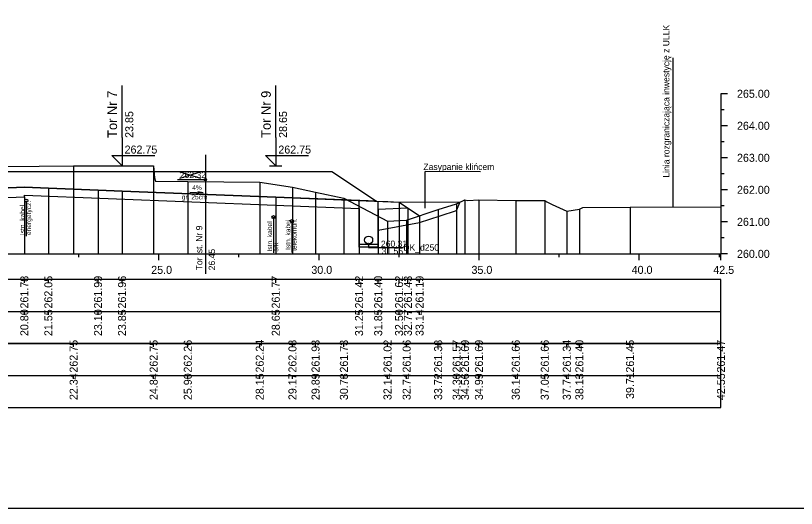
# Model space of a CAD drawing. Extents: x 6516023 to 6560129, y 5513077 to 5529206.
# Drawn here: x 6519161.44 to 6519185.82, y 5514551.66 to 5514567.05 of the extents above; entities that cross this region are included whole.
import ezdxf

# ---------------------------------------------------------------- set-up
doc = ezdxf.new("R2010")
doc.units = 0
for name, color, linetype in [('IR_default', 7, 'Continuous'), ('TOR_PRZEK_P-kable', 7, 'Continuous'), ('TOR_PRZEK_P-komponent', 7, 'Continuous'), ('TOR_PRZEK_P-odwodnienie', 7, 'Continuous'), ('TOR_PRZEK_P-opisy', 7, 'Continuous'), ('TOR_PRZEK_P-schodkowanie+wymiana', 7, 'Continuous'), ('TOR_PRZEK_P-tabelka istniejace', 7, 'Continuous'), ('TOR_PRZEK_P-tabelka projektowane', 7, 'Continuous'), ('TOR_PRZEK_P-teren istniejacy', 7, 'Continuous'), ('TOR_PRZEK_P-tory istniejace', 7, 'Continuous'), ('TOR_PRZEK_P-tory projektowane', 7, 'Continuous'), ('TOR_PRZEK_P-uklad odniesienia', 7, 'Continuous'), ('TOR_PRZEK_P-warstwa ochronna I', 7, 'Continuous'), ('TOR_PRZEK_P-warstwa ochronna II', 7, 'Continuous'), ('TOR_PS_T-granica PKP-projektowana', 7, 'Continuous'), ('TOR_RAMKI-ramka+tabelka 1', 7, 'Continuous')]:
    doc.layers.add(name, color=color, linetype=linetype)

msp = doc.modelspace()

# ---------------------------------------------------------------- linework, layer by layer
at = {"layer": 'IR_default'}
msp.add_lwpolyline([(6519134.263, 5514562.178), (6519137.763, 5514562.178), (6519139.163, 5514562.178), (6519142.663, 5514562.178), (6519143.746, 5514561.456), (6519150.665, 5514561.179), (6519152.163, 5514562.178), (6519155.663, 5514562.178), (6519156.913, 5514562.178), (6519160.413, 5514562.178), (6519163.013, 5514562.178), (6519166.513, 5514562.178), (6519167.813, 5514562.178), (6519171.313, 5514562.178), (6519172.705, 5514561.25), (6519173.063, 5514561.236), (6519173.413, 5514561.222)], dxfattribs=at)
at = {"layer": 'TOR_PRZEK_P-kable'}
for p, q in [((6519161.774, 5514561.266), (6519161.774, 5514560.156)), ((6519169.493, 5514560.751), (6519169.493, 5514559.641)), ((6519170.065, 5514560.626), (6519170.065, 5514559.652))]:
    msp.add_line(p, q, dxfattribs=at)
for centre in [(6519161.774, 5514561.266), (6519169.493, 5514560.751), (6519170.065, 5514560.626)]:
    msp.add_circle(centre, 0.05, dxfattribs=at)
at = {"layer": 'TOR_PRZEK_P-komponent'}
msp.add_line((6519173.413, 5514561.222), (6519175.325, 5514561.226), dxfattribs=at)
msp.add_lwpolyline([(6519160.413, 5514562.178), (6519163.013, 5514562.178), (6519166.513, 5514562.178), (6519167.813, 5514562.178), (6519171.313, 5514562.178), (6519172.705, 5514561.25), (6519169.563, 5514561.376), (6519164.763, 5514561.568), (6519164.013, 5514561.598), (6519162.463, 5514561.66), (6519161.713, 5514561.69), (6519159.413, 5514561.598)], dxfattribs=at)
at = {"layer": 'TOR_PRZEK_P-odwodnienie'}
for p, q in [((6519172.168, 5514559.814), (6519172.163, 5514561.272)), ((6519172.758, 5514559.814), (6519172.762, 5514561.248)), ((6519172.758, 5514559.893), (6519172.167, 5514559.893)), ((6519172.758, 5514559.813), (6519172.168, 5514559.813))]:
    msp.add_line(p, q, dxfattribs=at)
msp.add_lwpolyline([(6519172.463, 5514559.913), (6519172.463, 5514559.806), (6519173.547, 5514559.806)], dxfattribs=at)
for centre, radius in [((6519172.463, 5514560.038), 0.125), ((6519172.463, 5514559.913), 0.03)]:
    msp.add_circle(centre, radius, dxfattribs=at)
at = {"layer": 'TOR_PRZEK_P-opisy'}
msp.add_line((6519174.223, 5514561.03), (6519174.223, 5514562.178), dxfattribs=at)
msp.add_line((6519174.223, 5514561.03), (6519174.223, 5514562.178), dxfattribs=at)
for points in [[(6519175.955, 5514562.166), (6519174.223, 5514562.178)], [(6519166.875, 5514561.534), (6519167.293, 5514561.515), (6519167.125, 5514561.543)]]:
    msp.add_lwpolyline(points, dxfattribs=at)
at = {"layer": 'TOR_PRZEK_P-schodkowanie+wymiana'}
msp.add_lwpolyline([(6519172.761, 5514560.347), (6519174.053, 5514560.585), (6519174.695, 5514560.797), (6519175.209, 5514560.961), (6519175.325, 5514561.226)], dxfattribs=at)
at = {"layer": 'TOR_PRZEK_P-tabelka istniejace'}
for p, q in [((6519163.252, 5514556.706), (6519163.252, 5514556.806)), ((6519165.75, 5514556.706), (6519165.75, 5514556.806)), ((6519166.816, 5514556.706), (6519166.816, 5514556.806)), ((6519169.062, 5514556.706), (6519169.062, 5514556.806)), ((6519170.084, 5514556.706), (6519170.084, 5514556.806)), ((6519170.805, 5514556.706), (6519170.805, 5514556.806)), ((6519171.69, 5514556.706), (6519171.69, 5514556.806)), ((6519173.052, 5514556.706), (6519173.052, 5514556.806)), ((6519173.649, 5514556.706), (6519173.649, 5514556.806)), ((6519174.633, 5514556.706), (6519174.633, 5514556.806)), ((6519175.209, 5514556.706), (6519175.209, 5514556.806)), ((6519175.471, 5514556.706), (6519175.471, 5514556.806)), ((6519175.906, 5514556.706), (6519175.906, 5514556.806)), ((6519177.056, 5514556.706), (6519177.056, 5514556.806)), ((6519177.962, 5514556.706), (6519177.962, 5514556.806)), ((6519178.65, 5514556.706), (6519178.65, 5514556.806)), ((6519179.042, 5514556.706), (6519179.042, 5514556.806)), ((6519180.623, 5514556.706), (6519180.623, 5514556.806)), ((6519183.463, 5514556.706), (6519183.463, 5514556.806)), ((6519089.663, 5514555.806), (6519183.463, 5514555.806)), ((6519163.252, 5514555.706), (6519163.252, 5514555.806)), ((6519165.75, 5514555.706), (6519165.75, 5514555.806)), ((6519166.816, 5514555.706), (6519166.816, 5514555.806)), ((6519169.062, 5514555.706), (6519169.062, 5514555.806)), ((6519170.084, 5514555.706), (6519170.084, 5514555.806)), ((6519170.805, 5514555.706), (6519170.805, 5514555.806)), ((6519171.69, 5514555.706), (6519171.69, 5514555.806)), ((6519173.052, 5514555.706), (6519173.052, 5514555.806)), ((6519173.649, 5514555.706), (6519173.649, 5514555.806)), ((6519174.633, 5514555.706), (6519174.633, 5514555.806)), ((6519175.209, 5514555.706), (6519175.209, 5514555.806)), ((6519175.471, 5514555.706), (6519175.471, 5514555.806)), ((6519175.906, 5514555.706), (6519175.906, 5514555.806)), ((6519177.056, 5514555.706), (6519177.056, 5514555.806)), ((6519177.962, 5514555.706), (6519177.962, 5514555.806)), ((6519178.65, 5514555.706), (6519178.65, 5514555.806)), ((6519179.042, 5514555.706), (6519179.042, 5514555.806)), ((6519180.623, 5514555.706), (6519180.623, 5514555.806)), ((6519183.463, 5514555.706), (6519183.463, 5514555.806))]:
    msp.add_line(p, q, dxfattribs=at)
for points in [[(6519163.252, 5514562.352), (6519163.252, 5514559.806), (6519163.252, 5514559.676), (6519163.252, 5514559.606)], [(6519165.75, 5514562.359), (6519165.75, 5514559.806), (6519165.75, 5514559.676), (6519165.75, 5514559.606)], [(6519166.816, 5514561.861), (6519166.816, 5514559.806), (6519166.816, 5514559.676), (6519166.816, 5514559.606)], [(6519169.062, 5514561.847), (6519169.062, 5514559.806), (6519169.062, 5514559.676), (6519169.062, 5514559.606)], [(6519170.084, 5514561.686), (6519170.084, 5514559.806), (6519170.084, 5514559.676), (6519170.084, 5514559.606)], [(6519170.805, 5514561.534), (6519170.805, 5514559.806), (6519170.805, 5514559.676), (6519170.805, 5514559.606)], [(6519171.69, 5514561.341), (6519171.69, 5514559.806), (6519171.69, 5514559.676), (6519171.69, 5514559.606)], [(6519175.471, 5514561.295), (6519175.471, 5514559.806), (6519175.471, 5514559.676), (6519175.471, 5514559.606)], [(6519175.906, 5514561.292), (6519175.906, 5514559.806), (6519175.906, 5514559.676), (6519175.906, 5514559.606)], [(6519177.056, 5514561.268), (6519177.056, 5514559.806), (6519177.056, 5514559.676), (6519177.056, 5514559.606)], [(6519177.962, 5514561.268), (6519177.962, 5514559.806), (6519177.962, 5514559.676), (6519177.962, 5514559.606)], [(6519174.633, 5514560.987), (6519174.633, 5514559.806), (6519174.633, 5514559.676), (6519174.633, 5514559.606)], [(6519175.209, 5514561.171), (6519175.209, 5514559.806), (6519175.209, 5514559.676), (6519175.209, 5514559.606)], [(6519179.042, 5514561.006), (6519179.042, 5514559.806), (6519179.042, 5514559.676), (6519179.042, 5514559.606)], [(6519180.623, 5514561.059), (6519180.623, 5514559.806), (6519180.623, 5514559.676), (6519180.623, 5514559.606)], [(6519183.463, 5514561.076), (6519183.463, 5514559.806), (6519183.463, 5514559.676), (6519183.463, 5514559.606)], [(6519178.65, 5514560.942), (6519178.65, 5514559.806), (6519178.65, 5514559.676), (6519178.65, 5514559.606)], [(6519173.052, 5514560.624), (6519173.052, 5514559.806), (6519173.052, 5514559.676), (6519173.052, 5514559.606)], [(6519173.649, 5514560.662), (6519173.649, 5514559.806), (6519173.649, 5514559.676), (6519173.649, 5514559.606)]]:
    msp.add_lwpolyline(points, dxfattribs=at)
msp.add_lwpolyline([(6519089.663, 5514556.806), (6519089.663, 5514554.806), (6519183.463, 5514554.806), (6519183.463, 5514556.806)], close=True, dxfattribs=at)
at = {"layer": 'TOR_PRZEK_P-tabelka projektowane'}
for p, q in [((6519161.713, 5514558.706), (6519161.713, 5514558.806)), ((6519162.463, 5514558.706), (6519162.463, 5514558.806)), ((6519164.013, 5514558.706), (6519164.013, 5514558.806)), ((6519164.763, 5514558.706), (6519164.763, 5514558.806)), ((6519169.563, 5514558.706), (6519169.563, 5514558.806)), ((6519172.164, 5514558.706), (6519172.164, 5514558.806)), ((6519172.761, 5514558.706), (6519172.761, 5514558.806)), ((6519173.413, 5514558.706), (6519173.413, 5514558.806)), ((6519173.688, 5514558.706), (6519173.688, 5514558.806)), ((6519174.053, 5514558.706), (6519174.053, 5514558.806)), ((6519089.663, 5514557.806), (6519183.463, 5514557.806)), ((6519161.713, 5514557.706), (6519161.713, 5514557.806)), ((6519162.463, 5514557.706), (6519162.463, 5514557.806)), ((6519164.013, 5514557.706), (6519164.013, 5514557.806)), ((6519164.763, 5514557.706), (6519164.763, 5514557.806)), ((6519169.563, 5514557.706), (6519169.563, 5514557.806)), ((6519172.164, 5514557.706), (6519172.164, 5514557.806)), ((6519172.761, 5514557.706), (6519172.761, 5514557.806)), ((6519173.413, 5514557.706), (6519173.413, 5514557.806)), ((6519173.688, 5514557.706), (6519173.688, 5514557.806)), ((6519174.053, 5514557.706), (6519174.053, 5514557.806))]:
    msp.add_line(p, q, dxfattribs=at)
for points in [[(6519162.463, 5514561.66), (6519162.463, 5514559.806), (6519162.463, 5514559.676), (6519162.463, 5514559.606)], [(6519164.013, 5514561.598), (6519164.013, 5514559.806), (6519164.013, 5514559.676), (6519164.013, 5514559.606)], [(6519164.763, 5514561.568), (6519164.763, 5514559.806), (6519164.763, 5514559.676), (6519164.763, 5514559.606)], [(6519161.713, 5514561.39), (6519161.713, 5514559.806), (6519161.713, 5514559.676), (6519161.713, 5514559.606)], [(6519169.563, 5514561.376), (6519169.563, 5514559.806), (6519169.563, 5514559.676), (6519169.563, 5514559.606)], [(6519173.413, 5514561.222), (6519173.413, 5514559.806), (6519173.413, 5514559.676), (6519173.413, 5514559.606)], [(6519172.164, 5514561.022), (6519172.164, 5514559.806), (6519172.164, 5514559.676), (6519172.164, 5514559.606)], [(6519172.761, 5514561.002), (6519172.761, 5514559.806), (6519172.761, 5514559.676), (6519172.761, 5514559.606)], [(6519173.688, 5514561.039), (6519173.688, 5514559.806), (6519173.688, 5514559.676), (6519173.688, 5514559.606)], [(6519174.053, 5514560.795), (6519174.053, 5514559.806), (6519174.053, 5514559.676), (6519174.053, 5514559.606)]]:
    msp.add_lwpolyline(points, dxfattribs=at)
msp.add_lwpolyline([(6519089.663, 5514558.806), (6519089.663, 5514556.806), (6519183.463, 5514556.806), (6519183.463, 5514558.806)], close=True, dxfattribs=at)
at = {"layer": 'TOR_PRZEK_P-teren istniejacy'}
msp.add_lwpolyline([(6519157.899, 5514562.299), (6519163.252, 5514562.352), (6519165.75, 5514562.359), (6519165.777, 5514561.982), (6519165.809, 5514561.88), (6519166.816, 5514561.861), (6519169.062, 5514561.847), (6519170.084, 5514561.686), (6519170.805, 5514561.534), (6519171.69, 5514561.341), (6519173.052, 5514560.624), (6519173.649, 5514560.662), (6519174.633, 5514560.987), (6519175.209, 5514561.171), (6519175.471, 5514561.295), (6519175.559, 5514561.268), (6519175.906, 5514561.292), (6519177.056, 5514561.268), (6519177.962, 5514561.268), (6519178.03, 5514561.235), (6519178.198, 5514561.149), (6519178.65, 5514560.942), (6519179.042, 5514561.006), (6519179.153, 5514561.054), (6519180.623, 5514561.059), (6519183.463, 5514561.076)], dxfattribs=at)
at = {"layer": 'TOR_PRZEK_P-tory istniejace'}
for p, q in [((6519167.366, 5514562.698), (6519167.366, 5514558.977)), ((6519166.566, 5514561.969), (6519167.218, 5514562.172)), ((6519166.566, 5514562.172), (6519167.218, 5514561.969)), ((6519167.366, 5514561.922), (6519166.5, 5514561.922))]:
    msp.add_line(p, q, dxfattribs=at)
msp.add_circle((6519167.366, 5514561.922), 0.035, dxfattribs=at)
at = {"layer": 'TOR_PRZEK_P-tory projektowane'}
for p, q in [((6519164.763, 5514563.236), (6519164.763, 5514564.868)), ((6519169.563, 5514563.236), (6519169.563, 5514564.868)), ((6519164.763, 5514563.236), (6519164.763, 5514562.358)), ((6519169.563, 5514563.236), (6519169.563, 5514562.358)), ((6519164.763, 5514562.358), (6519164.444, 5514562.677)), ((6519164.444, 5514562.677), (6519165.788, 5514562.677)), ((6519169.563, 5514562.358), (6519169.244, 5514562.677)), ((6519169.244, 5514562.677), (6519170.588, 5514562.677)), ((6519164.571, 5514562.358), (6519164.955, 5514562.358)), ((6519169.371, 5514562.358), (6519169.755, 5514562.358))]:
    msp.add_line(p, q, dxfattribs=at)
at = {"layer": 'TOR_PRZEK_P-uklad odniesienia'}
for p, q in [((6519183.463, 5514564.606), (6519183.463, 5514559.606)), ((6519183.663, 5514564.606), (6519183.463, 5514564.606)), ((6519183.563, 5514564.106), (6519183.463, 5514564.106)), ((6519183.663, 5514563.606), (6519183.463, 5514563.606)), ((6519183.563, 5514563.106), (6519183.463, 5514563.106)), ((6519183.663, 5514562.606), (6519183.463, 5514562.606)), ((6519183.563, 5514562.106), (6519183.463, 5514562.106)), ((6519183.663, 5514561.606), (6519183.463, 5514561.606)), ((6519183.563, 5514561.106), (6519183.463, 5514561.106)), ((6519183.663, 5514560.606), (6519183.463, 5514560.606)), ((6519183.563, 5514560.106), (6519183.463, 5514560.106)), ((6519093.463, 5514559.606), (6519183.463, 5514559.606)), ((6519163.413, 5514559.506), (6519163.413, 5514559.606)), ((6519165.913, 5514559.406), (6519165.913, 5514559.606)), ((6519168.413, 5514559.506), (6519168.413, 5514559.606)), ((6519170.913, 5514559.406), (6519170.913, 5514559.606)), ((6519173.413, 5514559.506), (6519173.413, 5514559.606)), ((6519175.913, 5514559.406), (6519175.913, 5514559.606)), ((6519178.413, 5514559.506), (6519178.413, 5514559.606)), ((6519180.913, 5514559.406), (6519180.913, 5514559.606)), ((6519183.413, 5514559.506), (6519183.413, 5514559.606)), ((6519183.463, 5514559.406), (6519183.463, 5514559.606)), ((6519183.663, 5514559.606), (6519183.463, 5514559.606))]:
    msp.add_line(p, q, dxfattribs=at)
at = {"layer": 'TOR_PRZEK_P-warstwa ochronna I'}
for points in [[(6519151.31, 5514560.974), (6519161.713, 5514561.39), (6519161.713, 5514561.44), (6519172.164, 5514561.022)], [(6519172.761, 5514561.002), (6519173.688, 5514561.039)]]:
    msp.add_lwpolyline(points, dxfattribs=at)
at = {"layer": 'TOR_PRZEK_P-warstwa ochronna II'}
msp.add_lwpolyline([(6519136.763, 5514561.595), (6519138.518, 5514561.665), (6519140.163, 5514561.599), (6519140.913, 5514561.569), (6519143.746, 5514561.456), (6519150.709, 5514561.178), (6519151.309, 5514561.274), (6519153.913, 5514561.378), (6519158.663, 5514561.568), (6519159.413, 5514561.598), (6519161.713, 5514561.69), (6519162.463, 5514561.66), (6519164.013, 5514561.598), (6519164.763, 5514561.568), (6519169.563, 5514561.376), (6519173.413, 5514561.222), (6519174.053, 5514560.795)], dxfattribs=at)
at = {"layer": 'TOR_PS_T-granica PKP-projektowana'}
msp.add_line((6519181.966, 5514561.067), (6519181.966, 5514565.724), dxfattribs=at)
at = {"layer": 'TOR_RAMKI-ramka+tabelka 1'}
msp.add_lwpolyline([(6519087.013, 5514580.156), (6519334.513, 5514580.156), (6519334.513, 5514551.656), (6519087.013, 5514551.656)], close=True, dxfattribs=at)

# ---------------------------------------------------------------- texts
at = {"layer": 'TOR_PRZEK_P-kable'}
for s, height, p in [('energetycz.', 0.14999, (6519161.923, 5514560.192)), ('Istn. kabel', 0.14999, (6519161.729, 5514560.192)), ('Istn. kabel', 0.14999, (6519169.447, 5514559.677)), ('Istn. kabel', 0.14999, (6519170.02, 5514559.728)), ('telekomun.', 0.15, (6519170.214, 5514559.7)), ('srk', 0.15, (6519169.641, 5514559.678))]:
    msp.add_text(s, height=height, rotation=90.0511, dxfattribs=at).set_placement(p)
at = {"layer": 'TOR_PRZEK_P-odwodnienie'}
for s, p in [('260.31', (6519172.846, 5514559.819)), ('31.55', (6519172.869, 5514559.591)), ('DK_d250', (6519173.547, 5514559.703))]:
    msp.add_text(s, height=0.2, rotation=360, dxfattribs=at).set_placement(p)
at = {"layer": 'TOR_PRZEK_P-opisy'}
for s, height, rotation, p in [('Zasypanie klińcem', 0.2, 359.9489, (6519174.172, 5514562.226)), ('4%', 0.15, 359.8485, (6519166.954, 5514561.6))]:
    msp.add_text(s, height=height, rotation=rotation, dxfattribs=at).set_placement(p)
at = {"layer": 'TOR_PRZEK_P-tabelka istniejace'}
for s, p in [('262.75', (6519163.377, 5514555.897)), ('262.75', (6519165.875, 5514555.897)), ('262.26', (6519166.941, 5514555.898)), ('262.24', (6519169.187, 5514555.899)), ('262.08', (6519170.209, 5514555.898)), ('261.93', (6519170.93, 5514555.898)), ('261.73', (6519171.815, 5514555.898)), ('261.02', (6519173.177, 5514555.9)), ('261.06', (6519173.774, 5514555.898)), ('261.38', (6519174.758, 5514555.898)), ('261.57', (6519175.334, 5514555.898)), ('261.69', (6519175.596, 5514555.898)), ('261.69', (6519176.031, 5514555.898)), ('261.66', (6519177.181, 5514555.898)), ('261.66', (6519178.087, 5514555.898)), ('261.34', (6519178.775, 5514555.899)), ('261.40', (6519179.167, 5514555.898)), ('261.45', (6519180.748, 5514555.897)), ('261.47', (6519183.588, 5514555.898)), ('22.34', (6519163.377, 5514555.039)), ('24.84', (6519165.875, 5514555.039)), ('25.90', (6519166.941, 5514555.038)), ('28.15', (6519169.187, 5514555.037)), ('29.17', (6519170.209, 5514555.038)), ('29.89', (6519170.93, 5514555.038)), ('30.78', (6519171.815, 5514555.038)), ('32.14', (6519173.177, 5514555.039)), ('32.74', (6519173.774, 5514555.039)), ('33.72', (6519174.758, 5514555.04)), ('34.30', (6519175.334, 5514555.038)), ('34.56', (6519175.596, 5514555.038)), ('34.99', (6519176.031, 5514555.038)), ('36.14', (6519177.181, 5514555.039)), ('37.05', (6519178.087, 5514555.037)), ('37.74', (6519178.775, 5514555.039)), ('38.13', (6519179.167, 5514555.038)), ('39.71', (6519180.748, 5514555.073)), ('42.55', (6519183.588, 5514555.037))]:
    msp.add_text(s, height=0.25, rotation=90, dxfattribs=at).set_placement(p)
at = {"layer": 'TOR_PRZEK_P-tabelka projektowane'}
for s, p in [('261.78', (6519161.838, 5514557.898)), ('262.05', (6519162.588, 5514557.897)), ('261.99', (6519164.138, 5514557.898)), ('261.96', (6519164.888, 5514557.898)), ('261.77', (6519169.688, 5514557.898)), ('261.42', (6519172.289, 5514557.9)), ('261.40', (6519172.886, 5514557.898)), ('261.62', (6519173.538, 5514557.9)), ('261.43', (6519173.813, 5514557.898)), ('261.19', (6519174.178, 5514557.898)), ('20.80', (6519161.838, 5514557.038)), ('21.55', (6519162.588, 5514557.037)), ('23.10', (6519164.138, 5514557.038)), ('23.85', (6519164.888, 5514557.037)), ('28.65', (6519169.688, 5514557.037)), ('31.25', (6519172.289, 5514557.037)), ('31.85', (6519172.886, 5514557.037)), ('32.50', (6519173.538, 5514557.038)), ('32.77', (6519173.813, 5514557.038)), ('33.14', (6519174.178, 5514557.039))]:
    msp.add_text(s, height=0.25, rotation=90, dxfattribs=at).set_placement(p)
at = {"layer": 'TOR_PRZEK_P-tory istniejace'}
msp.add_text('262.32', height=0.2, dxfattribs=at).set_placement((6519166.566, 5514561.972))
for s, rotation, p in [('Tor ist. Nr 9', 90.0511, (6519167.272, 5514559.092)), ('26.45', 90, (6519167.666, 5514559.092))]:
    msp.add_text(s, height=0.2, rotation=rotation, dxfattribs=at).set_placement(p)
at = {"layer": 'TOR_PRZEK_P-tory projektowane'}
for s, height, p in [('Tor Nr 7', 0.3, (6519164.608, 5514563.229)), ('Tor Nr 9', 0.3, (6519169.408, 5514563.23)), ('23.85', 0.25, (6519165.113, 5514563.228)), ('28.65', 0.25, (6519169.913, 5514563.228))]:
    msp.add_text(s, height=height, rotation=90, dxfattribs=at).set_placement(p)
for p in [(6519164.843, 5514562.738), (6519169.643, 5514562.738)]:
    msp.add_text('262.75', height=0.25, dxfattribs=at).set_placement(p)
at = {"layer": 'TOR_PRZEK_P-uklad odniesienia'}
for s, p in [('265.00', (6519183.963, 5514564.481)), ('264.00', (6519183.963, 5514563.481)), ('263.00', (6519183.963, 5514562.481)), ('262.00', (6519183.963, 5514561.481)), ('261.00', (6519183.963, 5514560.481)), ('260.00', (6519183.963, 5514559.481)), ('25.0', (6519165.674, 5514558.981)), ('30.0', (6519170.674, 5514558.981)), ('35.0', (6519175.674, 5514558.981)), ('40.0', (6519180.674, 5514558.981)), ('42.5', (6519183.223, 5514558.981))]:
    msp.add_text(s, height=0.25, dxfattribs=at).set_placement(p)
at = {"layer": 'TOR_PRZEK_P-warstwa ochronna I'}
msp.add_text('gr. 25cm', height=0.15, dxfattribs=at).set_placement((6519166.628, 5514561.307))
at = {"layer": 'TOR_PS_T-granica PKP-projektowana'}
msp.add_text('Linia rozgraniczająca inwestycję z ULLK', height=0.2, rotation=90.0511, dxfattribs=at).set_placement((6519181.856, 5514561.988))

doc.saveas('drawing.dxf')
